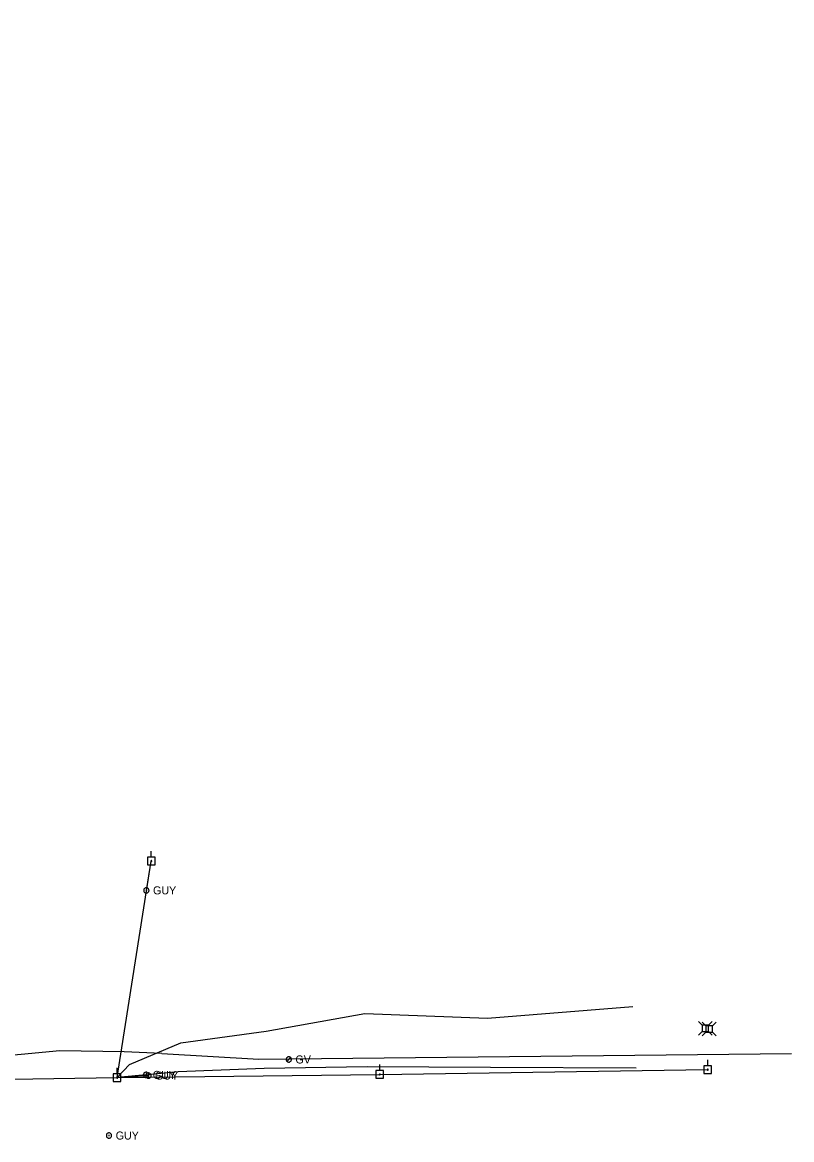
# Model space of a CAD drawing. Extents: x 600849 to 606371, y 330010 to 403088.
# Drawn here: x 603393 to 603763, y 398188 to 398725 of the extents above; entities that cross this region are included whole.
import ezdxf

# ---------------------------------------------------------------- set-up
doc = ezdxf.new("R2010")
doc.units = 0
for name, color, linetype in [('E_UTL_AG_Bold', 7, 'Continuous'), ('E_UTL_EGuyWire', 7, 'Continuous'), ('E_UTL_EPowerPole', 7, 'Continuous'), ('E_UTL_G', 7, 'Continuous'), ('E_UTL_G_UG', 7, 'Continuous'), ('E_UTL_Overhead', 7, 'Continuous'), ('E_UTL_TV_UG', 7, 'Continuous')]:
    doc.layers.add(name, color=color, linetype=linetype)

msp = doc.modelspace()

# ---------------------------------------------------------------- linework, layer by layer
at = {"layer": 'E_UTL_AG_Bold'}
for points in [[(603719.65, 398242.74), (603717.9, 398244.5)], [(603721.47, 398242.38), (603719.72, 398244.14)], [(603722.75, 398242.74), (603724.5, 398244.5)], [(603724.57, 398242.38), (603726.32, 398244.14)], [(603719.65, 398239.65), (603717.9, 398237.9)], [(603722.75, 398242.74), (603719.65, 398242.74)], [(603719.65, 398242.74), (603719.65, 398239.65)], [(603719.65, 398239.65), (603722.75, 398239.65)], [(603721.47, 398239.29), (603719.72, 398237.54)], [(603724.57, 398242.38), (603721.47, 398242.38)], [(603721.47, 398242.38), (603721.47, 398239.29)], [(603721.47, 398239.29), (603724.57, 398239.29)], [(603722.75, 398239.65), (603722.75, 398242.74)], [(603722.75, 398239.65), (603724.5, 398237.9)], [(603724.57, 398239.29), (603724.57, 398242.38)], [(603724.57, 398239.29), (603726.32, 398237.54)]]:
    msp.add_lwpolyline(points, dxfattribs=at)
at = {"layer": 'E_UTL_EGuyWire'}
for p, q in [((603452.37, 398307.56), (603454.74, 398321.63)), ((603452.23, 398218.81), (603438.35, 398217.5)), ((603438.35, 398217.5), (603453.36, 398218.47))]:
    msp.add_line(p, q, dxfattribs=at)
for points in [[(603453.66, 398307.56), (603453.63, 398307.81), (603453.56, 398308.04), (603453.45, 398308.26), (603453.3, 398308.45), (603453.12, 398308.61), (603452.91, 398308.73), (603452.67, 398308.81), (603452.43, 398308.85), (603452.19, 398308.83), (603451.95, 398308.78), (603451.73, 398308.68), (603451.53, 398308.53), (603451.36, 398308.36), (603451.23, 398308.15), (603451.14, 398307.93), (603451.09, 398307.69), (603451.09, 398307.44), (603451.14, 398307.2), (603451.23, 398306.98), (603451.36, 398306.77), (603451.53, 398306.59), (603451.73, 398306.45), (603451.95, 398306.35), (603452.19, 398306.29), (603452.43, 398306.28), (603452.67, 398306.32), (603452.91, 398306.4), (603453.12, 398306.52), (603453.3, 398306.68), (603453.45, 398306.87), (603453.56, 398307.09), (603453.63, 398307.32), (603453.66, 398307.56)], [(603452.53, 398307.56), (603452.53, 398307.59), (603452.52, 398307.62), (603452.51, 398307.65), (603452.49, 398307.68), (603452.47, 398307.7), (603452.44, 398307.71), (603452.41, 398307.72), (603452.38, 398307.72), (603452.35, 398307.72), (603452.32, 398307.72), (603452.29, 398307.7), (603452.27, 398307.69), (603452.25, 398307.66), (603452.23, 398307.64), (603452.22, 398307.61), (603452.21, 398307.58), (603452.21, 398307.55), (603452.22, 398307.52), (603452.23, 398307.49), (603452.25, 398307.47), (603452.27, 398307.44), (603452.29, 398307.43), (603452.32, 398307.41), (603452.35, 398307.41), (603452.38, 398307.4), (603452.41, 398307.41), (603452.44, 398307.42), (603452.47, 398307.43), (603452.49, 398307.45), (603452.51, 398307.48), (603452.52, 398307.5), (603452.53, 398307.53), (603452.53, 398307.56)], [(603453.51, 398218.81), (603453.49, 398219.05), (603453.42, 398219.28), (603453.31, 398219.5), (603453.16, 398219.69), (603452.97, 398219.85), (603452.76, 398219.97), (603452.53, 398220.05), (603452.29, 398220.09), (603452.05, 398220.08), (603451.81, 398220.02), (603451.59, 398219.92), (603451.39, 398219.78), (603451.22, 398219.6), (603451.09, 398219.4), (603451, 398219.17), (603450.95, 398218.93), (603450.95, 398218.69), (603451, 398218.45), (603451.09, 398218.22), (603451.22, 398218.01), (603451.39, 398217.84), (603451.59, 398217.7), (603451.81, 398217.59), (603452.05, 398217.54), (603452.29, 398217.53), (603452.53, 398217.56), (603452.76, 398217.64), (603452.97, 398217.76), (603453.16, 398217.92), (603453.31, 398218.11), (603453.42, 398218.33), (603453.49, 398218.56), (603453.51, 398218.81)], [(603452.39, 398218.81), (603452.39, 398218.84), (603452.38, 398218.87), (603452.36, 398218.89), (603452.34, 398218.92), (603452.32, 398218.94), (603452.29, 398218.95), (603452.27, 398218.96), (603452.24, 398218.97), (603452.21, 398218.97), (603452.18, 398218.96), (603452.15, 398218.95), (603452.12, 398218.93), (603452.1, 398218.91), (603452.09, 398218.88), (603452.07, 398218.85), (603452.07, 398218.82), (603452.07, 398218.79), (603452.07, 398218.76), (603452.09, 398218.73), (603452.1, 398218.71), (603452.12, 398218.69), (603452.15, 398218.67), (603452.18, 398218.66), (603452.21, 398218.65), (603452.24, 398218.65), (603452.27, 398218.65), (603452.29, 398218.66), (603452.32, 398218.68), (603452.34, 398218.7), (603452.36, 398218.72), (603452.38, 398218.75), (603452.39, 398218.78), (603452.39, 398218.81)], [(603454.65, 398218.47), (603454.62, 398218.71), (603454.55, 398218.95), (603454.44, 398219.16), (603454.29, 398219.35), (603454.11, 398219.51), (603453.9, 398219.64), (603453.66, 398219.72), (603453.42, 398219.75), (603453.18, 398219.74), (603452.94, 398219.68), (603452.72, 398219.58), (603452.52, 398219.44), (603452.35, 398219.26), (603452.22, 398219.06), (603452.13, 398218.83), (603452.08, 398218.59), (603452.08, 398218.35), (603452.13, 398218.11), (603452.22, 398217.88), (603452.35, 398217.68), (603452.52, 398217.5), (603452.72, 398217.36), (603452.94, 398217.26), (603453.18, 398217.2), (603453.42, 398217.19), (603453.66, 398217.22), (603453.9, 398217.3), (603454.11, 398217.42), (603454.29, 398217.58), (603454.44, 398217.77), (603454.55, 398217.99), (603454.62, 398218.23), (603454.65, 398218.47)], [(603453.52, 398218.47), (603453.52, 398218.5), (603453.51, 398218.53), (603453.5, 398218.56), (603453.48, 398218.58), (603453.46, 398218.6), (603453.43, 398218.61), (603453.4, 398218.62), (603453.37, 398218.63), (603453.34, 398218.63), (603453.31, 398218.62), (603453.28, 398218.61), (603453.26, 398218.59), (603453.24, 398218.57), (603453.22, 398218.54), (603453.21, 398218.51), (603453.2, 398218.48), (603453.2, 398218.45), (603453.21, 398218.42), (603453.22, 398218.4), (603453.24, 398218.37), (603453.26, 398218.35), (603453.28, 398218.33), (603453.31, 398218.32), (603453.34, 398218.31), (603453.37, 398218.31), (603453.4, 398218.31), (603453.43, 398218.32), (603453.46, 398218.34), (603453.48, 398218.36), (603453.5, 398218.38), (603453.51, 398218.41), (603453.52, 398218.44), (603453.52, 398218.47)], [(603435.69, 398189.64), (603435.67, 398189.89), (603435.6, 398190.12), (603435.49, 398190.34), (603435.34, 398190.53), (603435.15, 398190.69), (603434.94, 398190.81), (603434.71, 398190.89), (603434.47, 398190.93), (603434.23, 398190.91), (603433.99, 398190.86), (603433.77, 398190.76), (603433.57, 398190.61), (603433.4, 398190.44), (603433.27, 398190.23), (603433.18, 398190.01), (603433.13, 398189.77), (603433.13, 398189.52), (603433.18, 398189.28), (603433.27, 398189.06), (603433.4, 398188.85), (603433.57, 398188.67), (603433.77, 398188.53), (603433.99, 398188.43), (603434.23, 398188.37), (603434.47, 398188.36), (603434.71, 398188.4), (603434.94, 398188.48), (603435.15, 398188.6), (603435.34, 398188.76), (603435.49, 398188.95), (603435.6, 398189.17), (603435.67, 398189.4), (603435.69, 398189.64)], [(603434.57, 398189.64), (603434.57, 398189.67), (603434.56, 398189.7), (603434.55, 398189.73), (603434.53, 398189.76), (603434.5, 398189.78), (603434.48, 398189.79), (603434.45, 398189.8), (603434.42, 398189.8), (603434.39, 398189.8), (603434.36, 398189.8), (603434.33, 398189.78), (603434.31, 398189.77), (603434.28, 398189.74), (603434.27, 398189.72), (603434.26, 398189.69), (603434.25, 398189.66), (603434.25, 398189.63), (603434.26, 398189.6), (603434.27, 398189.57), (603434.28, 398189.55), (603434.31, 398189.52), (603434.33, 398189.51), (603434.36, 398189.49), (603434.39, 398189.49), (603434.42, 398189.48), (603434.45, 398189.49), (603434.48, 398189.5), (603434.5, 398189.51), (603434.53, 398189.53), (603434.55, 398189.56), (603434.56, 398189.58), (603434.57, 398189.61), (603434.57, 398189.64)]]:
    msp.add_lwpolyline(points, dxfattribs=at)
at = {"layer": 'E_UTL_EPowerPole'}
for points in [[(603454.71, 398323.47), (603454.71, 398326.38)], [(603456.55, 398323.47), (603452.86, 398323.47)], [(603452.86, 398323.47), (603452.86, 398319.78)], [(603452.86, 398319.78), (603456.55, 398319.78)], [(603454.98, 398321.63), (603454.97, 398321.67), (603454.96, 398321.72), (603454.94, 398321.76), (603454.91, 398321.79), (603454.88, 398321.82), (603454.84, 398321.85), (603454.79, 398321.86), (603454.75, 398321.87), (603454.7, 398321.87), (603454.66, 398321.85), (603454.62, 398321.84), (603454.58, 398321.81), (603454.55, 398321.78), (603454.53, 398321.74), (603454.51, 398321.7), (603454.5, 398321.65), (603454.5, 398321.61), (603454.51, 398321.56), (603454.53, 398321.52), (603454.55, 398321.48), (603454.58, 398321.45), (603454.62, 398321.42), (603454.66, 398321.4), (603454.7, 398321.39), (603454.75, 398321.39), (603454.79, 398321.4), (603454.84, 398321.41), (603454.88, 398321.43), (603454.91, 398321.46), (603454.94, 398321.5), (603454.96, 398321.54), (603454.97, 398321.58), (603454.98, 398321.63)], [(603456.55, 398319.78), (603456.55, 398323.47)], [(603564.59, 398220.85), (603564.59, 398223.76)], [(603724.16, 398223.17), (603720.47, 398223.17)], [(603720.47, 398223.17), (603720.47, 398219.48)], [(603722.31, 398223.17), (603722.31, 398226.08)], [(603724.16, 398219.48), (603724.16, 398223.17)], [(603440.16, 398219.34), (603436.47, 398219.34)], [(603436.47, 398219.34), (603436.47, 398215.65)], [(603438.59, 398217.5), (603438.58, 398217.54), (603438.57, 398217.58), (603438.55, 398217.62), (603438.52, 398217.66), (603438.49, 398217.69), (603438.45, 398217.71), (603438.41, 398217.73), (603438.36, 398217.73), (603438.32, 398217.73), (603438.27, 398217.72), (603438.23, 398217.7), (603438.19, 398217.68), (603438.16, 398217.64), (603438.14, 398217.6), (603438.12, 398217.56), (603438.11, 398217.52), (603438.11, 398217.47), (603438.12, 398217.43), (603438.14, 398217.39), (603438.16, 398217.35), (603438.19, 398217.32), (603438.23, 398217.29), (603438.27, 398217.27), (603438.32, 398217.26), (603438.36, 398217.26), (603438.41, 398217.26), (603438.45, 398217.28), (603438.49, 398217.3), (603438.52, 398217.33), (603438.55, 398217.37), (603438.57, 398217.41), (603438.58, 398217.45), (603438.59, 398217.5)], [(603438.32, 398219.34), (603438.32, 398222.25)], [(603440.16, 398215.65), (603440.16, 398219.34)], [(603566.43, 398220.85), (603562.74, 398220.85)], [(603562.74, 398220.85), (603562.74, 398217.16)], [(603562.74, 398217.16), (603566.43, 398217.16)], [(603564.86, 398219.01), (603564.85, 398219.05), (603564.84, 398219.1), (603564.82, 398219.14), (603564.79, 398219.17), (603564.76, 398219.2), (603564.72, 398219.23), (603564.68, 398219.24), (603564.63, 398219.25), (603564.59, 398219.24), (603564.54, 398219.23), (603564.5, 398219.21), (603564.46, 398219.19), (603564.43, 398219.16), (603564.41, 398219.12), (603564.39, 398219.08), (603564.38, 398219.03), (603564.38, 398218.99), (603564.39, 398218.94), (603564.41, 398218.9), (603564.43, 398218.86), (603564.46, 398218.83), (603564.5, 398218.8), (603564.54, 398218.78), (603564.59, 398218.77), (603564.63, 398218.77), (603564.68, 398218.78), (603564.72, 398218.79), (603564.76, 398218.81), (603564.79, 398218.84), (603564.82, 398218.88), (603564.84, 398218.92), (603564.85, 398218.96), (603564.86, 398219.01)], [(603566.43, 398217.16), (603566.43, 398220.85)], [(603720.47, 398219.48), (603724.16, 398219.48)], [(603722.58, 398221.33), (603722.58, 398221.37), (603722.57, 398221.42), (603722.55, 398221.46), (603722.52, 398221.49), (603722.48, 398221.52), (603722.44, 398221.55), (603722.4, 398221.56), (603722.36, 398221.57), (603722.31, 398221.57), (603722.27, 398221.55), (603722.23, 398221.54), (603722.19, 398221.51), (603722.16, 398221.48), (603722.13, 398221.44), (603722.12, 398221.4), (603722.11, 398221.35), (603722.11, 398221.31), (603722.12, 398221.26), (603722.13, 398221.22), (603722.16, 398221.18), (603722.19, 398221.15), (603722.23, 398221.12), (603722.27, 398221.1), (603722.31, 398221.09), (603722.36, 398221.09), (603722.4, 398221.1), (603722.44, 398221.11), (603722.48, 398221.14), (603722.52, 398221.16), (603722.55, 398221.2), (603722.57, 398221.24), (603722.58, 398221.28), (603722.58, 398221.33)], [(603436.47, 398215.65), (603440.16, 398215.65)]]:
    msp.add_lwpolyline(points, dxfattribs=at)
at = {"layer": 'E_UTL_G'}
for points in [[(603522.14, 398226.23), (603522.11, 398226.48), (603522.04, 398226.71), (603521.93, 398226.93), (603521.78, 398227.12), (603521.6, 398227.28), (603521.39, 398227.4), (603521.15, 398227.48), (603520.91, 398227.52), (603520.67, 398227.5), (603520.43, 398227.45), (603520.21, 398227.34), (603520.01, 398227.2), (603519.84, 398227.03), (603519.71, 398226.82), (603519.62, 398226.6), (603519.57, 398226.36), (603519.57, 398226.11), (603519.62, 398225.87), (603519.71, 398225.65), (603519.84, 398225.44), (603520.01, 398225.26), (603520.21, 398225.12), (603520.43, 398225.02), (603520.67, 398224.96), (603520.91, 398224.95), (603521.15, 398224.99), (603521.39, 398225.07), (603521.6, 398225.19), (603521.78, 398225.35), (603521.93, 398225.54), (603522.04, 398225.76), (603522.11, 398225.99), (603522.14, 398226.23)], [(603519.94, 398225.33), (603521.76, 398227.14)]]:
    msp.add_lwpolyline(points, dxfattribs=at)
at = {"layer": 'E_UTL_G_UG'}
msp.add_line((603506.45, 398226.38), (603762.68, 398229.05), dxfattribs=at)
for points in [[(603459.81, 398229.08), (603441.73, 398229.93), (603410.74, 398230.36), (603373.49, 398226.88), (603329.63, 398224.94), (603293.86, 398223.42), (603252.01, 398223.43)], [(603459.81, 398229.08), (603506.45, 398226.38)]]:
    msp.add_lwpolyline(points, dxfattribs=at)
at = {"layer": 'E_UTL_Overhead'}
for points in [[(601799.71, 399128), (601802.67, 398978.9), (601805.44, 398837.6), (601808.29, 398687.36), (601814.03, 398508.79), (601815.62, 398465.02), (601815.47, 398454.62), (601818.52, 398272.77), (601842.51, 398204.94), (601846.66, 398206.83), (601971.29, 398212.9), (602201.47, 398217.45), (602455.18, 398214.45), (602672.91, 398212.36), (602889.72, 398211.91), (603174.13, 398213.34), (603438.35, 398217.5), (603564.62, 398219.01), (603722.34, 398221.33)], [(603438.35, 398217.5), (603454.74, 398321.63)]]:
    msp.add_lwpolyline(points, dxfattribs=at)
at = {"layer": 'E_UTL_TV_UG'}
for points in [[(603438.35, 398217.5), (603444.34, 398223.84), (603468.95, 398234.18), (603509.98, 398239.89), (603557.5, 398248.35), (603616.42, 398246.1), (603686.24, 398251.75)], [(603438.35, 398217.5), (603467.68, 398220.38), (603509.04, 398222.08), (603558.58, 398222.78), (603617.87, 398222.47), (603687.98, 398222.23)]]:
    msp.add_lwpolyline(points, dxfattribs=at)

# ---------------------------------------------------------------- texts
at = {"layer": 'E_UTL_EGuyWire'}
for p in [(603455.58, 398305.64), (603455.44, 398216.88), (603456.57, 398216.54), (603437.62, 398187.72)]:
    msp.add_text('GUY', height=3.85, dxfattribs=at).set_placement(p)
at = {"layer": 'E_UTL_G'}
msp.add_text('GV', height=3.85, dxfattribs=at).set_placement((603524.06, 398224.31))

doc.saveas('drawing.dxf')
